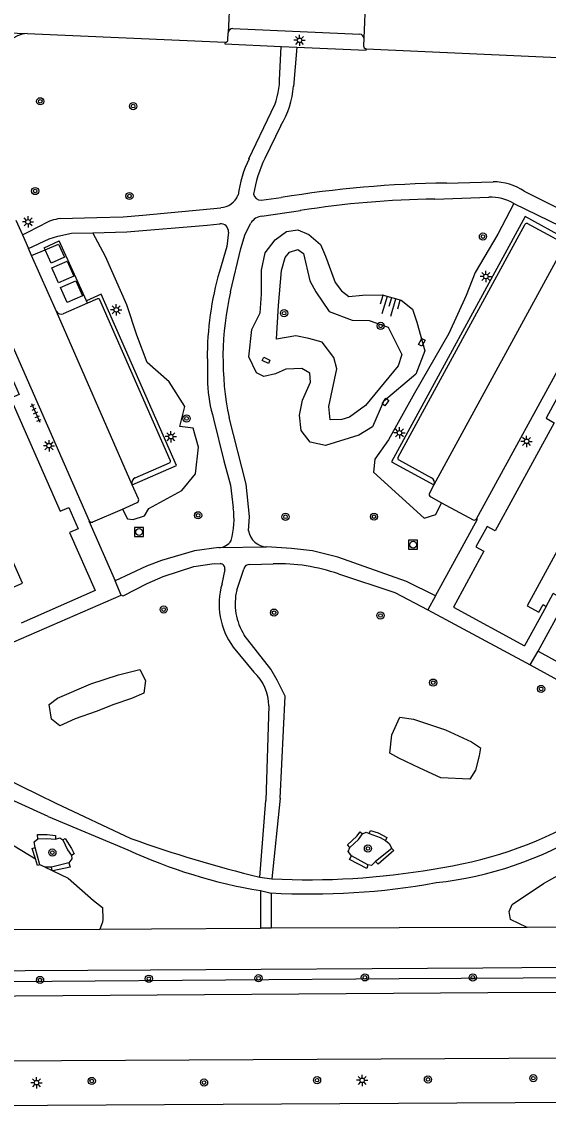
# Model space of a CAD drawing. Extents: x 132994 to 136000, y 393499 to 395512.
# Drawn here: x 133245.3 to 133303.8, y 395051.3 to 395171.9 of the extents above; entities that cross this region are included whole.
import ezdxf

# ---------------------------------------------------------------- set-up
doc = ezdxf.new("R2010")
doc.units = 0
for name, color, linetype in [('gg-afsc-hekwerk', 7, 'Continuous'), ('gg-bbg-hoofdgebouw', 7, 'Continuous'), ('gg-bbg-onder overbouw', 7, 'Continuous'), ('gg-bbg-pand overbouw', 7, 'Continuous'), ('gg-knt-onverhard', 7, 'Continuous'), ('gg-knt-verharding', 7, 'Continuous'), ('gg-knt-verharding nz', 7, 'Continuous'), ('gg-kntw-bovenkant insteek waterloop', 7, 'Continuous'), ('gg-kntw-waterlijn', 7, 'Continuous'), ('gg-kwrk-afval apart plaats', 7, 'Continuous'), ('gt-grn-groengrens', 7, 'Continuous'), ('gt-grn-weggrens', 7, 'Continuous'), ('gt-symb-boom', 7, 'Continuous'), ('gt-symb-kolk center center', 7, 'Continuous'), ('gt-symb-lichtmast', 7, 'Continuous'), ('gt-symb-rioolschacht', 7, 'Continuous'), ('gt-symb-talud symbool', 7, 'Continuous'), ('gt-symb-tegel verharding', 7, 'Continuous')]:
    doc.layers.add(name, color=color, linetype=linetype)

# ---------------------------------------------------------------- blocks, each defined once
blk = doc.blocks.new('gt0-BOOM')
at = {"layer": 'gt-symb-boom'}
for radius in [0.4, 0.2]:
    blk.add_circle((0, 0), radius, dxfattribs=at)
blk = doc.blocks.new('gt0-LMAST')
at = {"layer": 'gt-symb-lichtmast'}
for p, q in [((-0.18, 0.17), (-0.45, 0.44)), ((0, 0.25), (0, 0.62)), ((0.17, 0.17), (0.44, 0.44)), ((-0.25, 0), (-0.63, 0)), ((-0.18, -0.18), (-0.45, -0.45)), ((0, -0.25), (0, -0.63)), ((0.44, -0.45), (0.17, -0.18)), ((0.25, 0), (0.62, 0))]:
    blk.add_line(p, q, dxfattribs=at)
blk.add_circle((0, 0), 0.25, dxfattribs=at)
blk = doc.blocks.new('gt0-KOLKCC')
at = {"layer": 'gt-symb-kolk center center'}
blk.add_lwpolyline([(-0.38, 0.2), (0.38, 0.2), (0.38, -0.2), (-0.38, -0.2)], close=True, dxfattribs=at)
blk = doc.blocks.new('gt0-TALUD_1')
at = {"layer": 'gt-symb-talud symbool'}
for p, q in [((-1, -1), (-1, 0)), ((-0.5, -2), (-0.5, 0)), ((0, -1), (0, 0)), ((0.5, -2), (0.5, 0)), ((1, -1), (1, 0))]:
    blk.add_line(p, q, dxfattribs=at)
blk = doc.blocks.new('gt0-TEG1')
at = {"layer": 'gt-symb-tegel verharding'}
for p, q in [((-1.13, 0), (1.12, 0)), ((-0.9, -0.25), (-0.9, 0.25)), ((-0.45, -0.25), (-0.45, 0.25)), ((0, -0.25), (0, 0.25)), ((0.45, -0.25), (0.45, 0.25)), ((0.9, -0.25), (0.9, 0.25))]:
    blk.add_line(p, q, dxfattribs=at)
blk = doc.blocks.new('gt0-RS')
at = {"layer": 'gt-symb-rioolschacht'}
blk.add_lwpolyline([(-0.5, -0.5), (0.5, -0.5), (0.5, 0.5), (-0.5, 0.5)], close=True, dxfattribs=at)
blk.add_circle((0, 0), 0.375, dxfattribs=at)

msp = doc.modelspace()

# ---------------------------------------------------------------- linework, layer by layer
at = {"layer": 'gg-afsc-hekwerk'}
for p, q in [((133219.38, 395071.06), (133254.03, 395071.23)), ((133254.03, 395071.23), (133259.75, 395071.26)), ((133259.75, 395071.26), (133271.86, 395071.32)), ((133273.02, 395071.32), (133271.86, 395071.32)), ((133301.42, 395071.43), (133273.02, 395071.32)), ((133331.75, 395071.55), (133301.42, 395071.43))]:
    msp.add_line(p, q, dxfattribs=at)
for points in [[(133259.65, 395066.73), (133296.52, 395066.93), (133348.58, 395067.37), (133351.82, 395067.16), (133414.55, 395067.15)], [(133000, 395065.19), (133190.07, 395066.33), (133259.65, 395066.73)]]:
    msp.add_lwpolyline(points, dxfattribs=at)
at = {"layer": 'gg-bbg-hoofdgebouw'}
msp.add_line((133303.55, 395107.05), (133301.15, 395102.68), dxfattribs=at)
for points in [[(133241.6, 395135.89), (133243.08, 395132.52), (133244.02, 395132.94), (133245.07, 395130.56), (133244.12, 395130.15), (133249.63, 395117.62), (133250.58, 395118.03), (133251.6, 395115.67), (133250.66, 395115.27), (133253.49, 395108.8), (133245.28, 395105.19)], [(133307.35, 395132.76), (133305.69, 395129.71), (133304.77, 395130.2), (133303.54, 395127.93), (133304.45, 395127.44), (133297.9, 395115.43), (133297, 395115.92), (133295.75, 395113.65), (133296.64, 395113.18), (133293.28, 395106.95), (133301.15, 395102.68)]]:
    msp.add_lwpolyline(points, dxfattribs=at)
at = {"layer": 'gg-bbg-onder overbouw'}
for points in [[(133243.29, 395109.8), (133243.68, 395109.96), (133244.08, 395109.05), (133245.42, 395109.63), (133231.74, 395140.55), (133182.34, 395142.73), (133166.13, 395113.14), (133167.42, 395112.44), (133167.89, 395113.32), (133168.26, 395113.12)], [(133378.5, 395103.7), (133378.88, 395103.87), (133379.28, 395102.95), (133380.63, 395103.53), (133378.85, 395107.59), (133366.99, 395134.5), (133317.58, 395136.69), (133301.43, 395107.11), (133302.72, 395106.41), (133303.2, 395107.28), (133303.55, 395107.05)]]:
    msp.add_lwpolyline(points, dxfattribs=at)
at = {"layer": 'gg-bbg-pand overbouw'}
msp.add_line((133303.55, 395107.05), (133304.33, 395108.48), dxfattribs=at)
at = {"layer": 'gg-knt-onverhard'}
for p, q in [((133271.84, 395075.51), (133271.86, 395071.32)), ((133273.01, 395075.24), (133273.02, 395071.32))]:
    msp.add_line(p, q, dxfattribs=at)
at = {"layer": 'gg-knt-verharding'}
for p, q in [((133268.54, 395176.32), (133268.26, 395170.7)), ((133283.53, 395175.63), (133283.32, 395170.11)), ((133235.75, 395171.05), (133245.95, 395170.62)), ((133268.77, 395171.18), (133282.88, 395170.55)), ((133245.95, 395170.62), (133267.91, 395169.66)), ((133268.23, 395169.95), (133268.26, 395170.7)), ((133283.32, 395170.11), (133283.28, 395169.27)), ((133273.96, 395165.46), (133274.13, 395169.2)), ((133274.13, 395169.2), (133275.86, 395169.12)), ((133275.86, 395169.12), (133275.5, 395164.77)), ((133283.58, 395168.95), (133306.75, 395167.89)), ((133270.56, 395156.74), (133273.02, 395161.89)), ((133274.09, 395160.43), (133272.34, 395156.78)), ((133292.47, 395154.03), (133297.65, 395154.18)), ((133301.12, 395153.13), (133307.2, 395150.09)), ((133271.9, 395152.13), (133274.14, 395152.42)), ((133291.18, 395152.25), (133297.18, 395152.46)), ((133299.96, 395151.77), (133306.42, 395148.63)), ((133237.53, 395151.36), (133252.84, 395116.56)), ((133272.01, 395150.36), (133276.27, 395150.99)), ((133244.71, 395149.93), (133245.44, 395148.29)), ((133245.44, 395148.29), (133247.77, 395149.47)), ((133301.19, 395149.45), (133287.1, 395123.57)), ((133305.14, 395147.55), (133301.45, 395149.54)), ((133245.44, 395148.29), (133246.1, 395146.79)), ((133246.44, 395145.98), (133246.1, 395146.79)), ((133252.53, 395140.95), (133249.49, 395147.64)), ((133295.82, 395116.78), (133312.82, 395147.91)), ((133246.44, 395145.98), (133247.95, 395146.61)), ((133249.2, 395139.77), (133246.44, 395145.98)), ((133252.64, 395140.7), (133252.53, 395140.95)), ((133253.76, 395141.18), (133252.64, 395140.7)), ((133261.83, 395123.27), (133254.01, 395141.08)), ((133252.64, 395140.7), (133249.95, 395139.52)), ((133265.95, 395134.51), (133265.97, 395131.8)), ((133257.94, 395121.33), (133261.76, 395123)), ((133287.19, 395123.32), (133290.83, 395121.33)), ((133258.31, 395118.98), (133257.61, 395120.55)), ((133291.09, 395120.55), (133290.59, 395119.63)), ((133290.73, 395119.21), (133291.92, 395118.56)), ((133253.23, 395116.42), (133256.52, 395117.85)), ((133256.52, 395117.85), (133258.16, 395118.59)), ((133291.92, 395118.56), (133295.43, 395116.66)), ((133270.65, 395111.7), (133273.24, 395111.77)), ((133267.89, 395111.13), (133267.57, 395109.55)), ((133269.2, 395108.87), (133269.98, 395111.19)), ((133256.4, 395108.28), (133255.71, 395109.88)), ((133244.48, 395103.13), (133256.4, 395108.28)), ((133291.26, 395108.23), (133290.42, 395106.67)), ((133290.42, 395106.67), (133301.78, 395100.55)), ((133268.81, 395102.54), (133271.1, 395099.75)), ((133301.78, 395100.55), (133302.67, 395102.1)), ((133302.67, 395102.1), (133320.16, 395092.42)), ((133272.77, 395096.01), (133272.45, 395085.51)), ((133271.77, 395077), (133272.45, 395085.51)), ((133274.04, 395085.76), (133273.12, 395076.82)), ((133249.12, 395085.21), (133257.46, 395081.3)), ((133248.29, 395083.72), (133257.12, 395080.04)), ((133271.84, 395075.51), (133273.01, 395075.24)), ((133211.37, 395056.42), (133318.28, 395057.03))]:
    msp.add_line(p, q, dxfattribs=at)
for points in [[(133267.91, 395169.66), (133267.9, 395169.48), (133274.13, 395169.2)], [(133275.86, 395169.12), (133283.57, 395168.77), (133283.58, 395168.95)], [(133249.6, 395150.1), (133253.67, 395150.22), (133256.62, 395150.29), (133258.78, 395150.46), (133267.44, 395151.3)], [(133253.22, 395148.52), (133257.02, 395148.62), (133265.94, 395149.35), (133267.35, 395149.51)], [(133268.53, 395141.96), (133269.68, 395146.79), (133270.16, 395148.37), (133270.77, 395149.6)], [(133305.93, 395147.74), (133301.2, 395150.31), (133286.39, 395123.11), (133291.09, 395120.55)], [(133246.1, 395146.79), (133248.4, 395147.86), (133249.36, 395148.15), (133250.87, 395148.48), (133253.22, 395148.52)], [(133268.29, 395148.6), (133268.12, 395147), (133267.29, 395144.22)], [(133247.95, 395146.61), (133247.85, 395146.84), (133249.49, 395147.64)], [(133257.61, 395120.55), (133262.52, 395122.7), (133254.17, 395141.7), (133252.53, 395140.95)], [(133266.64, 395127.86), (133267.79, 395123.19), (133268.51, 395120.49), (133268.82, 395118)], [(133270.53, 395115.42), (133270.64, 395117.02), (133270.24, 395120.6), (133268.36, 395128.02)], [(133291.26, 395108.23), (133295.93, 395116.73), (133295.82, 395116.78)], [(133252.84, 395116.56), (133252.78, 395116.54), (133255.71, 395109.88)], [(133267.21, 395113.57), (133264.51, 395113.23), (133260.87, 395112.14), (133259.21, 395111.52), (133255.71, 395109.88)], [(133291.26, 395108.23), (133288.03, 395109.82), (133280.42, 395112.53), (133277.63, 395113.21), (133275.28, 395113.48), (133272.51, 395113.65)], [(133256.4, 395108.28), (133256.59, 395108.21), (133259.25, 395109.58), (133261.04, 395110.37), (133264.43, 395111.47), (133266.72, 395111.8), (133267.36, 395111.79)], [(133280.49, 395110.65), (133286.74, 395108.6), (133290.42, 395106.67)], [(133302.67, 395102.1), (133305.74, 395107.7), (133304.33, 395108.48)], [(133274.04, 395085.76), (133274.6, 395097.09), (133273.7, 395098.85), (133272.98, 395100.09), (133270.04, 395103.85)], [(133301.78, 395100.55), (133318.33, 395091.46), (133318.69, 395090.93), (133318.33, 395090.3)], [(133229.9, 395094.97), (133237.33, 395090.97), (133249.12, 395085.21)], [(133248.29, 395083.72), (133241.6, 395086.77), (133233.7, 395090.5)], [(133355.74, 395064.02), (133337.52, 395064.18), (133297.06, 395064.16), (133202.7, 395063.5)], [(133380.27, 395051.35), (133358.38, 395051.8), (133335.4, 395051.99), (133313.09, 395052.02), (133202.79, 395051.39)]]:
    msp.add_lwpolyline(points, dxfattribs=at)
for centre, radius, start, end in [((133268.76, 395170.67), 0.507, 89.4179, 177.1247), ((133246.04, 395167.73), 2.89, 91.787, 178.4374), ((133267.94, 395169.95), 0.287, 263.8399, 1.2788), ((133282.84, 395170.08), 0.478, 3.3361, 85.8931), ((133283.59, 395169.27), 0.315, 180.2387, 267.1404), ((133266.5, 395165.53), 7.46, 330.8407, 359.4507), ((133266.26, 395165.38), 9.26, 327.7057, 356.2573), ((133282.62, 395150.9), 13.39, 154.1389, 172.3434), ((133284.45, 395150.78), 13.52, 153.6608, 171.3916), ((133293.82, 395033.78), 120.26, 90.6438, 99.4197), ((133297.5, 395147.43), 6.76, 57.6029, 88.717), ((133271.85, 395152.91), 0.775, 187.4734, 273.7043), ((133267.34, 395153.45), 2.14, 272.6463, 339.0642), ((133292.05, 395053.49), 98.76, 90.5038, 99.1976), ((133297.36, 395147.26), 5.21, 60.0568, 91.9291), ((133250.17, 395145.45), 4.68, 97.0114, 120.7608), ((133267.44, 395148.67), 0.849, 354.9995, 96.5398), ((133272.19, 395148.67), 1.7, 95.9859, 146.5512), ((133301.38, 395149.34), 0.218, 69.0234, 147.3209), ((133300.32, 395134.69), 34.38, 163.905, 180.2896), ((133300.06, 395134.61), 32.38, 166.8793, 191.7482), ((133253.84, 395141.02), 0.18, 19.3703, 116.2388), ((133249.72, 395140.08), 0.603, 209.9884, 292.8691), ((133280.99, 395132.34), 15.03, 182.0619, 197.3205), ((133261.71, 395123.16), 0.169, 289.5511, 40.4801), ((133287.27, 395123.49), 0.191, 154.6277, 243.7303), ((133258.17, 395120.77), 0.602, 112.3602, 202.2861), ((133290.51, 395120.79), 0.625, 337.2468, 60.0178), ((133290.82, 395119.47), 0.279, 146.6581, 251.1982), ((133258.05, 395118.85), 0.289, 293.5674, 26.5365), ((133259.95, 395116.71), 8.96, 344.8351, 8.2675), ((133295.57, 395116.93), 0.298, 241.9331, 329.3086), ((133253.1, 395116.67), 0.283, 202.7838, 297.2971), ((133272.65, 395115.8), 2.16, 190.0459, 266.1431), ((133267.16, 395115.26), 1.69, 271.4544, 328.1329), ((133267.33, 395111.23), 0.567, 349.7183, 87.1178), ((133273.85, 395091.76), 20.02, 70.6398, 91.7431), ((133270.58, 395111.1), 0.603, 82.8952, 171.0086), ((133275.29, 395107.3), 8.04, 163.6996, 216.2828), ((133275.61, 395107.36), 6.58, 166.7464, 212.1857), ((133267.75, 395096.01), 5.02, 359.9691, 48.1178), ((133284.43, 395124.38), 46.94, 278.0429, 299.2095), ((133286.93, 395116.82), 40.67, 276.2093, 301.3704), ((133302.88, 395206.36), 133.05, 250.0396, 256.4737), ((133281.31, 395132.37), 57.65, 245.1901, 260.5487), ((133277.24, 395156.56), 79.85, 267.041, 279.9229), ((133277.27, 395154.15), 79.02, 266.9066, 280.2503)]:
    msp.add_arc(centre, radius, start, end, dxfattribs=at)
at = {"layer": 'gg-knt-verharding nz'}
for p, q in [((133305.93, 395147.74), (133291.09, 395120.55)), ((133257.61, 395120.55), (133249.2, 395139.77))]:
    msp.add_line(p, q, dxfattribs=at)
at = {"layer": 'gg-kntw-bovenkant insteek waterloop'}
msp.add_lwpolyline([(133285.48, 395129.8), (133284.29, 395126.97), (133282.74, 395126.04), (133279.04, 395124.91), (133277.34, 395125.29), (133276.37, 395126.56), (133276.16, 395128.29), (133276.51, 395129.93), (133277.39, 395131.93), (133277.31, 395132.92), (133276.44, 395133.46), (133274.66, 395133.38), (133273.52, 395132.85), (133272.21, 395132.57), (133271.4, 395132.99), (133270.55, 395134.76), (133270.87, 395137.77), (133271.8, 395139.64), (133271.94, 395141.72), (133271.94, 395144.36), (133272.35, 395146.29), (133273.48, 395147.74), (133274.72, 395148.65), (133275.97, 395148.83), (133277.22, 395148.31), (133278.5, 395147.23), (133279.04, 395145.94), (133280.13, 395142.99), (133280.84, 395142.06), (133281.64, 395141.45), (133283.16, 395141.61), (133285.33, 395141.65), (133287.44, 395141.03), (133288.71, 395140.04), (133289.19, 395138.58), (133290.09, 395135.4), (133289.1, 395132.81), (133285.48, 395129.8)], dxfattribs=at)
at = {"layer": 'gg-kntw-waterlijn'}
msp.add_lwpolyline([(133287.52, 395135.01), (133287.11, 395133.76), (133283.49, 395129.36), (133281.73, 395128.05), (133280.87, 395127.78), (133279.58, 395127.76), (133279.41, 395129.25), (133280.31, 395133.41), (133279.98, 395134.68), (133278.7, 395136.38), (133277.21, 395136.8), (133275.78, 395137.07), (133273.62, 395136.7), (133273.84, 395140.43), (133274.18, 395144.35), (133274.57, 395145.78), (133275.08, 395146.36), (133275.97, 395146.68), (133276.63, 395146.21), (133277.32, 395143.19), (133277.97, 395141.98), (133279.45, 395139.77), (133282, 395138.81), (133283.92, 395138.79), (133286.01, 395138.06), (133287.52, 395135.01)], dxfattribs=at)
at = {"layer": 'gg-kwrk-afval apart plaats'}
for points in [[(133247.95, 395146.61), (133249.42, 395147.27), (133250.08, 395145.8), (133248.62, 395145.15), (133247.95, 395146.61)], [(133250.38, 395145.38), (133251.12, 395143.71), (133249.44, 395142.95), (133248.7, 395144.62), (133250.38, 395145.38)], [(133249.65, 395142.46), (133251.35, 395143.18), (133252.08, 395141.51), (133250.38, 395140.79), (133249.65, 395142.46)]]:
    msp.add_lwpolyline(points, dxfattribs=at)
at = {"layer": 'gt-grn-groengrens'}
for p, q in [((133247.35, 395078.36), (133246.85, 395080.28)), ((133283.76, 395078.38), (133281.96, 395079.37)), ((133286.42, 395080.19), (133284.61, 395078.74)), ((133247.95, 395078.1), (133247.35, 395078.36)), ((133248.67, 395078.11), (133247.95, 395078.1)), ((133247.95, 395078.1), (133248.73, 395077.73)), ((133250.58, 395078.6), (133248.67, 395078.11)), ((133248.73, 395077.73), (133248.67, 395078.11))]:
    msp.add_line(p, q, dxfattribs=at)
for points in [[(133299.96, 395151.77), (133298.19, 395148.36), (133295.68, 395144.12), (133294.65, 395141.57), (133292.73, 395137.35), (133288.92, 395130.7), (133286.06, 395125.54), (133284.54, 395123.39), (133284.39, 395121.96), (133290.02, 395116.84), (133291.31, 395117.25), (133291.92, 395118.56)], [(133256.52, 395117.85), (133257.1, 395116.76), (133257.72, 395116.68), (133258.98, 395117.11), (133259.45, 395117.92), (133263.11, 395119.92), (133264.63, 395121.75), (133264.96, 395124.73), (133264.37, 395126.82), (133262.88, 395127.03), (133263.43, 395129.25), (133261.71, 395131.98), (133259.28, 395134.12), (133258.11, 395137.14), (133257.01, 395140.53), (133254.65, 395145.88), (133253.22, 395148.52)], [(133253, 395098.46), (133256.08, 395099.46), (133258.47, 395100.03), (133259.1, 395098.82), (133258.88, 395097.42), (133257.53, 395096.82), (133255.58, 395096.18), (133253.62, 395095.38), (133251.29, 395094.58), (133249.56, 395093.81), (133248.64, 395094.52), (133248.38, 395096.15), (133249.3, 395096.86), (133253, 395098.46)], [(133286.41, 395092.8), (133287.29, 395094.74), (133288.82, 395094.55), (133292.37, 395093.36), (133295.25, 395092.03), (133296.25, 395091.34), (133296.1, 395090.46), (133295.72, 395088.88), (133295.06, 395087.89), (133291.87, 395088.04), (133289.53, 395089.09), (133287.18, 395090.2), (133286.2, 395090.78), (133286.41, 395092.8)], [(133239.74, 395082.53), (133243.65, 395080.99), (133246.86, 395079.05)], [(133247.12, 395081.25), (133247.09, 395081.74), (133248.18, 395081.75), (133249.11, 395081.63), (133249.1, 395081.2)], [(133281.74, 395080.3), (133281.49, 395080.6), (133282.55, 395081.55), (133282.91, 395082.02), (133283.18, 395081.79)], [(133281.74, 395080.3), (133282.73, 395081.17), (133283.18, 395081.79)], [(133283.18, 395081.79), (133283.57, 395081.99), (133283.92, 395081.83)], [(133283.92, 395081.83), (133284.06, 395082.18), (133284.91, 395081.91), (133285.88, 395081.41), (133285.73, 395081.06)], [(133283.92, 395081.83), (133285.11, 395081.4), (133285.73, 395081.06)], [(133301.42, 395071.43), (133299.6, 395072.29), (133299.45, 395073.17), (133299.79, 395073.95), (133303.25, 395076.29), (133308.21, 395079.08), (133311.02, 395080.72), (133314.55, 395081.79), (133317.55, 395082.15), (133318.8, 395081.98), (133321.62, 395082.77)], [(133246.85, 395080.28), (133246.72, 395080.92), (133247.12, 395081.25)], [(133247.12, 395081.25), (133248.12, 395081.28), (133249.1, 395081.2)], [(133249.1, 395081.2), (133249.58, 395081.36), (133249.9, 395081.15)], [(133249.9, 395081.15), (133250.16, 395081.28), (133250.86, 395080.19), (133251.15, 395079.59), (133250.88, 395079.41)], [(133249.9, 395081.15), (133250.42, 395080.04), (133250.88, 395079.41)], [(133285.73, 395081.06), (133286.12, 395080.73), (133286.42, 395080.19)], [(133246.86, 395079.05), (133246.49, 395080.17), (133246.85, 395080.28)], [(133250.88, 395079.41), (133250.89, 395079.04), (133250.58, 395078.6)], [(133281.96, 395079.37), (133281.58, 395079.86), (133281.74, 395080.3)], [(133283.76, 395078.38), (133283.63, 395077.95), (133281.72, 395078.95), (133281.96, 395079.37)], [(133286.42, 395080.19), (133286.64, 395079.96), (133284.89, 395078.46), (133284.61, 395078.74)], [(133247.35, 395078.36), (133247.09, 395078.31), (133246.86, 395079.05)], [(133250.58, 395078.6), (133250.71, 395078.11), (133248.79, 395077.7)], [(133284.61, 395078.74), (133284.18, 395078.3), (133283.76, 395078.38)], [(133248.79, 395077.7), (133248.74, 395077.69), (133248.73, 395077.73)], [(133248.79, 395077.7), (133250.5, 395076.89), (133253.32, 395074.4), (133254.32, 395073.62), (133254.33, 395072.32), (133254.3, 395071.99), (133254.03, 395071.23)], [(133000, 395064.24), (133044.95, 395064.15), (133092.16, 395064.5), (133166.05, 395064.91), (133229.39, 395065.31), (133287.23, 395065.75), (133349.21, 395066.08), (133378.71, 395066.62), (133390.66, 395066.72), (133404.29, 395066.23), (133415.92, 395065.68), (133420.93, 395065.34), (133427.98, 395064.42), (133439.91, 395062.84), (133449.57, 395061.95)]]:
    msp.add_lwpolyline(points, dxfattribs=at)
at = {"layer": 'gt-grn-weggrens'}
for p, q in [((133267.21, 395113.57), (133272.51, 395113.65)), ((133271.77, 395077), (133273.12, 395076.82))]:
    msp.add_line(p, q, dxfattribs=at)

# ---------------------------------------------------------------- block references
at = {"layer": 'gt-symb-boom'}
for p in [(133247.4, 395163.11), (133257.71, 395162.58), (133246.84, 395153.15), (133257.3, 395152.6), (133296.53, 395148.1), (133274.46, 395139.6), (133285.18, 395138.18), (133263.64, 395127.91), (133264.92, 395117.16), (133274.62, 395117), (133284.44, 395117.01), (133261.1, 395106.7), (133273.35, 395106.36), (133285.15, 395106.04), (133291.01, 395098.59), (133302.98, 395097.89), (133283.77, 395080.18), (133248.75, 395079.73), (133247.38, 395065.59), (133259.45, 395065.73), (133271.63, 395065.78), (133283.43, 395065.88), (133295.41, 395065.87), (133302.12, 395054.69), (133253.12, 395054.38), (133265.58, 395054.2), (133278.12, 395054.47), (133290.43, 395054.55)]:
    msp.add_blockref('gt0-BOOM', p, dxfattribs=at)
at = {"layer": 'gt-symb-kolk center center'}
for p, rotation in [((133289.75, 395136.35), -119.24741816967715), ((133272.46, 395134.36), -25.817945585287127), ((133285.71, 395129.72), 54.846008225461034)]:
    msp.add_blockref('gt0-KOLKCC', p, dxfattribs=dict(at, rotation=rotation))
at = {"layer": 'gt-symb-lichtmast'}
for p in [(133276.18, 395169.88), (133246.05, 395149.73), (133296.85, 395143.67), (133255.84, 395139.97), (133261.9, 395125.89), (133287.26, 395126.31), (133248.38, 395124.89), (133301.38, 395125.37), (133246.99, 395054.19), (133283.13, 395054.45)]:
    msp.add_blockref('gt0-LMAST', p, dxfattribs=at)
at = {"layer": 'gt-symb-rioolschacht'}
for p in [(133258.37, 395115.31), (133288.78, 395113.9)]:
    msp.add_blockref('gt0-RS', p, dxfattribs=at)
at = {"layer": 'gt-symb-talud symbool', "xscale": 1.0000000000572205, "yscale": 1.0000000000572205, "rotation": -16.26020470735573}
msp.add_blockref('gt0-TALUD_1', (133286.4, 395141.33), dxfattribs=at)
at = {"layer": 'gt-symb-tegel verharding', "rotation": -66.53799977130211}
msp.add_blockref('gt0-TEG1', (133246.9, 395128.53), dxfattribs=at)

doc.saveas('drawing.dxf')
